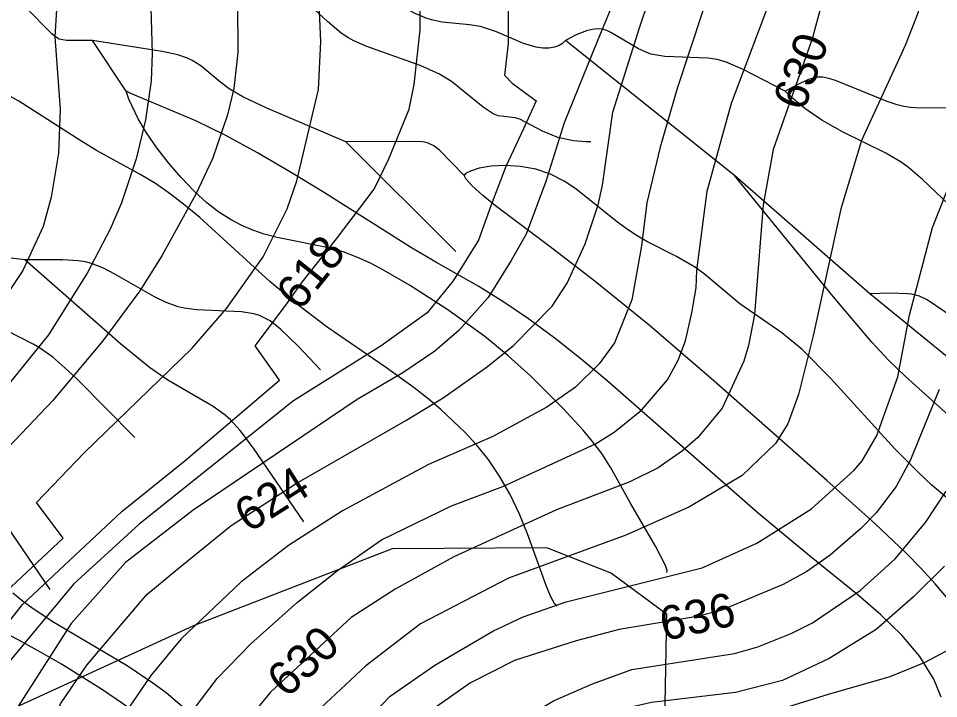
# Model space of a CAD drawing. Extents: x -709584 to -702006, y -1161789 to -1157496.
# Drawn here: x -707673.9 to -707401.6, y -1161466.8 to -1161265.5 of the extents above; entities that cross this region are included whole.
import ezdxf

# ---------------------------------------------------------------- set-up
doc = ezdxf.new("R2010")
doc.units = 0
for name, color, linetype in [('103_hranice KÚ', 7, 'Continuous'), ('120_vrstevnice hlavní', 7, 'Continuous'), ('121_vrstevnice hlavní_popis', 7, 'Continuous'), ('122_vrstevnice základní', 7, 'Continuous'), ('411_akumulovaný odtok', 7, 'Continuous')]:
    doc.layers.add(name, color=color, linetype=linetype)

msp = doc.modelspace()

# ---------------------------------------------------------------- linework, layer by layer
at = {"layer": '103_hranice KÚ'}
msp.add_lwpolyline([(-707683.31, -1161473.27), (-707622.03, -1161445.19), (-707563.2, -1161422.44), (-707517.63, -1161422.1), (-707498.37, -1161429.73), (-707482.15, -1161441.73), (-707482.92, -1161484.43), (-707485.7, -1161510.29), (-707499.41, -1161537.73), (-707500.44, -1161552.15), (-707484.44, -1161581.55), (-707485.87, -1161597.49), (-707475.98, -1161621.1), (-707431.85, -1161638.77), (-707424.36, -1161641.02)], dxfattribs=at)
at = {"layer": '120_vrstevnice hlavní'}
for points in [[(-707595.55, -1161031.98), (-707575.3, -1161055.13), (-707565.31, -1161068), (-707561.41, -1161075.96), (-707557.07, -1161087.24), (-707540.15, -1161115.88), (-707538.41, -1161119.64), (-707533.49, -1161134.68), (-707530.17, -1161153.48), (-707529.2, -1161183.13), (-707529.88, -1161202.37), (-707528.86, -1161225.52), (-707529.01, -1161248.66), (-707528.99, -1161272.92), (-707530.12, -1161282.34), (-707527.85, -1161284.68), (-707520.7, -1161289.88), (-707524.46, -1161298.17), (-707529.63, -1161309.29), (-707534.15, -1161320.98), (-707537.75, -1161331.12), (-707545.29, -1161343.18), (-707552.99, -1161352.64), (-707566.55, -1161362.44)], [(-707691.16, -1161183.57), (-707673.8, -1161181.4), (-707669.46, -1161181.54), (-707660.78, -1161183.57), (-707652.54, -1161187.33), (-707650.51, -1161189.21), (-707647.76, -1161193.41), (-707646.89, -1161198.03), (-707647.33, -1161202.66), (-707650.59, -1161217.15), (-707659.77, -1161246.64), (-707662.66, -1161262.84), (-707663.09, -1161270.94), (-707661.5, -1161292.34), (-707662.08, -1161305.36), (-707664.25, -1161318.38), (-707666.57, -1161327.06), (-707672.64, -1161340.08), (-707681.46, -1161353.24)], [(-707433.69, -1161251.84), (-707439.04, -1161271.51), (-707450.61, -1161304.35), (-707453.51, -1161320.69), (-707456.11, -1161353.09), (-707457.84, -1161362.35), (-707459.29, -1161366.98), (-707465.66, -1161380.86), (-707472.89, -1161389.54), (-707477.37, -1161393.45), (-707484.6, -1161398.51), (-707492.99, -1161402.71), (-707514.69, -1161410.95), (-707545.07, -1161424.84), (-707562.42, -1161434.38), (-707575.44, -1161442.77), (-707599.31, -1161464.9), (-707616.95, -1161486.46)], [(-707566.55, -1161362.44), (-707592.55, -1161378.65), (-707638.19, -1161415.19), (-707657.65, -1161432.93), (-707683.65, -1161464.22), (-707696.08, -1161491.35), (-707705.77, -1161520.01), (-707708.51, -1161548.36), (-707709.24, -1161564.56), (-707709.09, -1161589.73), (-707708.08, -1161607.09), (-707705.04, -1161628.79), (-707702.66, -1161641.02)], [(-707399.84, -1161427.58), (-707409.1, -1161436.7), (-707420.09, -1161446.39), (-707433.98, -1161454.92), (-707447.86, -1161461.43), (-707461.75, -1161465.05), (-707486.54, -1161467.97), (-707495.12, -1161469.93), (-707507.47, -1161476.05), (-707517.3, -1161482.65), (-707525.36, -1161491.22), (-707533.06, -1161502.22), (-707539.13, -1161513.36), (-707545.79, -1161528.11), (-707551.57, -1161542.87), (-707554.32, -1161552.7), (-707558.52, -1161572.38), (-707560.98, -1161596.96), (-707561.27, -1161606.8), (-707559.82, -1161631.39), (-707558.74, -1161641.02)]]:
    msp.add_lwpolyline(points, dxfattribs=at)
at = {"layer": '122_vrstevnice základní'}
for points in [[(-707454.77, -1161143.59), (-707446.85, -1161160.55), (-707436.29, -1161178.94), (-707420.67, -1161199.77), (-707411.12, -1161216.26), (-707407.51, -1161225.81), (-707405.48, -1161238.53), (-707405.19, -1161248.08), (-707405.63, -1161254.45), (-707407.8, -1161263.99), (-707411.56, -1161273.54), (-707424.43, -1161301.6), (-707430.51, -1161321.85), (-707438.75, -1161359.46), (-707443.09, -1161376.81), (-707446.27, -1161385.49), (-707449.89, -1161391.28), (-707459.72, -1161400.83), (-707475.35, -1161410.08), (-707494.15, -1161418.47), (-707528.87, -1161431.2), (-707554.9, -1161444.65), (-707571.1, -1161457.09), (-707587.4, -1161472.28)], [(-707660.66, -1161419.36), (-707668.58, -1161408.8), (-707654.42, -1161394.03), (-707622.59, -1161363.22), (-707612.32, -1161351.36), (-707601.48, -1161336.03), (-707594.39, -1161321.85), (-707591.5, -1161313.61), (-707585.13, -1161286.56), (-707584.41, -1161272.38), (-707585.13, -1161256.76), (-707584.7, -1161224.07), (-707582.82, -1161199.48), (-707576.6, -1161163.03), (-707576.16, -1161147.41)], [(-707630.84, -1161153.48), (-707625.63, -1161160.14), (-707622.02, -1161170.55), (-707622.02, -1161178.36), (-707629.83, -1161207), (-707634.46, -1161230.15), (-707635.32, -1161241.72), (-707634.31, -1161275.85), (-707634.6, -1161283.95), (-707636.33, -1161295.53), (-707639.08, -1161307.1), (-707643.42, -1161320.11), (-707646.75, -1161327.93), (-707653.55, -1161340.94), (-707664.97, -1161359.17), (-707678.28, -1161375.66), (-707706.34, -1161405.17), (-707719.94, -1161421.08), (-707728.1, -1161434.06), (-707740.16, -1161454.79), (-707746.94, -1161467.23), (-707740.16, -1161476.28)], [(-707596.69, -1161372.62), (-707603.85, -1161362.44), (-707594.81, -1161350.38), (-707589.91, -1161343.6), (-707579.74, -1161330.78), (-707568.64, -1161316.06), (-707564.3, -1161307.1), (-707558.32, -1161292.38), (-707556.78, -1161285.11), (-707555.05, -1161268.91), (-707554.9, -1161257.34), (-707557.5, -1161227.25), (-707557.5, -1161194.85), (-707554.32, -1161162.45), (-707554.18, -1161153.2)], [(-707512.95, -1161153.77), (-707510.49, -1161172.29), (-707509.48, -1161195.43), (-707507.89, -1161253.09), (-707498.09, -1161261.38), (-707502.61, -1161272.31), (-707512.41, -1161296.44), (-707517.87, -1161313.75), (-707523.66, -1161329.37), (-707528.14, -1161337.18), (-707534.9, -1161348.12), (-707543.57, -1161357.92), (-707550.73, -1161363.95), (-707560.15, -1161370.36), (-707573.71, -1161378.27)], [(-707593.67, -1161156.38), (-707594.53, -1161165.06), (-707596.85, -1161176.63), (-707602.92, -1161199.77), (-707607.12, -1161222.91), (-707609.14, -1161246.06), (-707609, -1161275.56), (-707610.16, -1161286.27), (-707612.04, -1161294.08), (-707616.52, -1161307.1), (-707621.44, -1161317.51), (-707631.42, -1161335.74), (-707637.93, -1161346.15)], [(-707622.16, -1161470.26), (-707615.07, -1161460.85), (-707605.09, -1161450.58), (-707591.35, -1161438.29), (-707579.49, -1161428.89), (-707566.47, -1161419.78), (-707545.79, -1161409.79), (-707530.6, -1161404.01), (-707503.12, -1161391.42), (-707497.62, -1161387.95), (-707489.52, -1161381.44), (-707481.85, -1161372.48), (-707478.67, -1161366.69), (-707476.5, -1161360.9), (-707474.62, -1161352.66), (-707473.32, -1161345.28), (-707473.18, -1161340.08), (-707470.14, -1161316.64), (-707462.91, -1161290.61), (-707450.18, -1161256.76), (-707447.43, -1161243.74), (-707447, -1161228.12), (-707449.6, -1161215.1), (-707456.98, -1161195.43)], [(-707674.23, -1161496.63), (-707670.46, -1161486.83), (-707661.42, -1161468.36), (-707653.65, -1161456.95), (-707635.86, -1161435.98), (-707626.76, -1161428.41), (-707610.93, -1161415.59), (-707591.72, -1161403.15), (-707559.24, -1161384.48), (-707548.25, -1161377.83), (-707535.08, -1161368.57), (-707527.42, -1161362.35), (-707515.99, -1161350.63), (-707511.51, -1161343.84), (-707506.16, -1161332.27), (-707502.39, -1161320.69), (-707501.09, -1161314.91), (-707498.06, -1161293.21), (-707490.12, -1161268.28), (-707484.77, -1161252.37), (-707480.76, -1161242.54), (-707476.24, -1161227.84), (-707475.86, -1161219.92), (-707488.36, -1161216.11)], [(-707467.54, -1161251.55), (-707478.96, -1161286.27), (-707484.03, -1161303.62), (-707487.93, -1161320.11), (-707489.52, -1161332.84), (-707492.41, -1161348.75), (-707497.48, -1161361.48), (-707502.1, -1161367.7), (-707509.05, -1161374.65), (-707517.58, -1161380.58), (-707533.49, -1161389.26), (-707552.59, -1161397.5), (-707578.04, -1161411.24), (-707593.96, -1161421.51), (-707608.13, -1161432.36), (-707625.78, -1161449.14), (-707634.74, -1161459.99), (-707646.89, -1161477.78)], [(-707572.11, -1161474.59), (-707563.87, -1161466.06), (-707550.71, -1161456.95), (-707533.49, -1161446.82), (-707524.53, -1161442.63), (-707511.8, -1161438.14), (-707471.58, -1161428.16), (-707455.39, -1161420.79), (-707439.19, -1161410.66), (-707426.6, -1161399.24), (-707424.29, -1161396.49), (-707419.95, -1161388.97), (-707413.73, -1161371.61), (-707410.26, -1161353.38), (-707403.46, -1161327.35), (-707397.24, -1161311.73)], [(-707637.93, -1161346.15), (-707648.92, -1161360.9), (-707663.67, -1161378.55), (-707686.24, -1161402.13), (-707705.8, -1161424.83), (-707707.88, -1161428.12), (-707715.08, -1161437.67), (-707720.19, -1161446.88), (-707713.03, -1161456.68), (-707717.18, -1161461.95), (-707721.7, -1161468.36), (-707731.12, -1161481.55), (-707739.76, -1161500.63), (-707745.25, -1161523.77), (-707750.46, -1161552.7), (-707752.77, -1161570.06), (-707753.21, -1161593.49), (-707752.48, -1161609.11), (-707750.75, -1161628.79), (-707749.02, -1161641.02)], [(-707718.6, -1161641.02), (-707720.81, -1161629.65), (-707725.15, -1161588), (-707725.44, -1161556.75), (-707723.27, -1161535.92), (-707720.66, -1161520.3), (-707707, -1161491.35), (-707702.11, -1161480.8), (-707694.57, -1161466.85), (-707672.72, -1161438.96), (-707643.33, -1161411.44), (-707624.57, -1161396.37), (-707596.69, -1161372.62)], [(-707401.43, -1161375.37), (-707409.97, -1161396.2), (-707414.16, -1161404.01), (-707420.09, -1161411.82), (-707424.72, -1161416.59), (-707433.69, -1161424.4), (-707440.63, -1161429.18), (-707447.57, -1161433.08), (-707466.09, -1161440.75), (-707473.03, -1161442.48), (-707496.18, -1161446.39), (-707508.9, -1161449.72), (-707527.13, -1161455.5), (-707540.15, -1161462.16), (-707551.72, -1161470.26)], [(-707573.71, -1161378.27), (-707622.23, -1161411.07), (-707642.2, -1161426.52), (-707658.31, -1161444.58), (-707675.64, -1161471.72), (-707687.83, -1161494.84), (-707692.46, -1161511.91), (-707696.8, -1161535.06), (-707698.39, -1161561.09), (-707698.24, -1161572.08), (-707696.8, -1161590.31), (-707694.92, -1161603.62), (-707687.58, -1161641.02)], [(-707573.42, -1161590.89), (-707572.84, -1161580.76), (-707565.6, -1161532.16), (-707560.25, -1161515.96), (-707553.31, -1161501.64), (-707543.5, -1161488.36), (-707523.37, -1161472.14), (-707515.56, -1161467.51), (-707503.99, -1161462.45), (-707492.41, -1161458.25), (-707462.04, -1161453.48), (-707455.1, -1161451.45), (-707445.26, -1161447.55), (-707438.9, -1161444.36), (-707424.87, -1161434.82), (-707414.45, -1161425.42), (-707405.48, -1161414.71), (-707399.41, -1161405.46)], [(-707660.66, -1161419.36), (-707677.62, -1161435.19), (-707697.21, -1161454.04), (-707710.4, -1161471.38), (-707723.21, -1161496.25), (-707735.27, -1161533.9), (-707738.31, -1161551.26), (-707740.05, -1161577.29), (-707740.05, -1161591.47), (-707738.74, -1161610.56), (-707736.28, -1161630.81), (-707734.14, -1161641.02)], [(-707396.08, -1161451.02), (-707405.92, -1161456.23), (-707416.04, -1161460.42), (-707434.27, -1161465.63), (-707472.74, -1161477.49), (-707484.89, -1161482.26), (-707498.78, -1161489.2), (-707508.76, -1161497.74), (-707515.27, -1161505.4), (-707520.62, -1161513.94)]]:
    msp.add_lwpolyline(points, dxfattribs=at)
at = {"layer": '411_akumulovaný odtok'}
for p, q in [((-707641.99, -1161287), (-707651.99, -1161272)), ((-707461.99, -1161312), (-707511.99, -1161272)), ((-707544.49, -1161334.5), (-707576.99, -1161302)), ((-707421.99, -1161347), (-707461.99, -1161312)), ((-707394.49, -1161369.5), (-707421.99, -1161347))]:
    msp.add_line(p, q, dxfattribs=at)
for points in [[(-707511.99, -1161272), (-707512.87, -1161272.93), (-707513.93, -1161273.56), (-707515.32, -1161274.07), (-707516.94, -1161274.32), (-707518.75, -1161274.29), (-707520.67, -1161274.02), (-707524.47, -1161272.95), (-707532.4, -1161269.51), (-707537.2, -1161267.95), (-707540.42, -1161267.42), (-707548.55, -1161266.62), (-707551.71, -1161265.98), (-707553.29, -1161265.47), (-707556.35, -1161264.13), (-707559.34, -1161262.54), (-707571.14, -1161255.7), (-707574.12, -1161254.3), (-707575.63, -1161253.78), (-707577.35, -1161253.48), (-707579.35, -1161253.49), (-707581.49, -1161253.77), (-707585.8, -1161254.83), (-707591.99, -1161257)], [(-707504.49, -1161302), (-707505.97, -1161302.06), (-707509.62, -1161301.74), (-707514.3, -1161300.73), (-707518.79, -1161298.91), (-707525.52, -1161295.37), (-707526.95, -1161294.92), (-707531.93, -1161294.31), (-707533.42, -1161293.73), (-707536.42, -1161291.81), (-707545.79, -1161284.17), (-707549.3, -1161282.01), (-707555, -1161279.48), (-707570.85, -1161273.81), (-707574.65, -1161272.14), (-707576.46, -1161271.16), (-707578.37, -1161269.88), (-707582.49, -1161266.47), (-707586.48, -1161262.67), (-707591.99, -1161257)], [(-707651.99, -1161272), (-707659.63, -1161272.06), (-707661.85, -1161271.68), (-707662.97, -1161270.98), (-707664.01, -1161270.05), (-707671.99, -1161262)], [(-707446.99, -1161287), (-707459.45, -1161280.63), (-707464.53, -1161278.43), (-707467.15, -1161277.66), (-707469.91, -1161277.26), (-707482.66, -1161276.83), (-707486.74, -1161276.14), (-707490.42, -1161274.54), (-707498.58, -1161269.68), (-707499.76, -1161269.13), (-707501.08, -1161268.74), (-707502.58, -1161268.61), (-707504.18, -1161268.77), (-707505.8, -1161269.17), (-707508.84, -1161270.35), (-707511.99, -1161272)], [(-707576.99, -1161302), (-707600.36, -1161292.06), (-707607.53, -1161288.74), (-707611.59, -1161286.38), (-707614.04, -1161284.51), (-707619.95, -1161279.57), (-707622.48, -1161277.93), (-707623.86, -1161277.29), (-707626.78, -1161276.31), (-707631.39, -1161275.28), (-707651.99, -1161272)], [(-707396.99, -1161292), (-707406.97, -1161292.08), (-707409.97, -1161291.92), (-707411.92, -1161291.63), (-707413.89, -1161291.12), (-707416.8, -1161290.09), (-707432.18, -1161283.9), (-707434.1, -1161283.27), (-707436.01, -1161282.86), (-707437.9, -1161282.9), (-707440.11, -1161283.57), (-707442.53, -1161284.64), (-707446.99, -1161287)], [(-707481.99, -1161429.5), (-707481.98, -1161428.92), (-707482.46, -1161427.45), (-707485.41, -1161421.72), (-707492.69, -1161409.19), (-707498.58, -1161398.51), (-707501.31, -1161394.32), (-707504.02, -1161390.77), (-707506.83, -1161387.42), (-707512.82, -1161380.89), (-707522.32, -1161371.4), (-707528.94, -1161365.33), (-707535.9, -1161359.64), (-707546.86, -1161351.76), (-707558.15, -1161344.44), (-707565.83, -1161339.97), (-707569.74, -1161337.95), (-707573.72, -1161336.15), (-707577.78, -1161334.63), (-707581.63, -1161333.55), (-707597.37, -1161330.37), (-707601.22, -1161329.35), (-707604.57, -1161328.19), (-707607.83, -1161326.79), (-707610.98, -1161325.14), (-707614.55, -1161322.88), (-707618.12, -1161320.14), (-707621.9, -1161316.66), (-707625.73, -1161312.64), (-707629.47, -1161308.29), (-707632.93, -1161303.8), (-707635.97, -1161299.38), (-707638.45, -1161295.26), (-707641.24, -1161289.39), (-707641.99, -1161287)], [(-707400.9, -1161466.41), (-707402.99, -1161461.09), (-707407.13, -1161454.34), (-707412.47, -1161448.06), (-707418.67, -1161442.07), (-707425.45, -1161436.25), (-707439.87, -1161424.58), (-707454.9, -1161412.01), (-707499.83, -1161372.72), (-707507.42, -1161366.37), (-707515.11, -1161360.22), (-707522.96, -1161354.38), (-707530.23, -1161349.44), (-707537.65, -1161344.87), (-707550.19, -1161337.79), (-707557.55, -1161333.41), (-707583.62, -1161316.96), (-707593.37, -1161310.99), (-707603.12, -1161305.29), (-707612.57, -1161300.16), (-707621.38, -1161295.83), (-707640.64, -1161287.71), (-707641.99, -1161287)], [(-707326.99, -1161352), (-707335.13, -1161346.99), (-707341.04, -1161343.56), (-707347.11, -1161340.38), (-707352.43, -1161338.18), (-707355, -1161337.43), (-707360.25, -1161336.27), (-707373.57, -1161334.01), (-707378.79, -1161332.91), (-707383.79, -1161331.39), (-707386.16, -1161330.35), (-707388.4, -1161329.07), (-707392.61, -1161325.96), (-707396.61, -1161322.42), (-707406.43, -1161313.15), (-707410.53, -1161309.68), (-707412.68, -1161308.1), (-707417.21, -1161305.37), (-707430.05, -1161299.1), (-707436.13, -1161295.65), (-707441.23, -1161292.14), (-707444.79, -1161289.2), (-707446.99, -1161287)], [(-707514.49, -1161439.5), (-707515.21, -1161438.89), (-707516.37, -1161436.7), (-707517.75, -1161433.32), (-707523.26, -1161418.1), (-707525.65, -1161412.22), (-707528.41, -1161406.41), (-707531.53, -1161400.94), (-707534.9, -1161395.98), (-707538.34, -1161391.69), (-707541.73, -1161388.05), (-707548.94, -1161381.24), (-707552.75, -1161378.03), (-707556.85, -1161374.84), (-707565.32, -1161368.77), (-707582.53, -1161356.89), (-707590.87, -1161350.62), (-707599.46, -1161343.34), (-707620.27, -1161324.48), (-707624.52, -1161320.9), (-707628.88, -1161317.51), (-707633.38, -1161314.37), (-707637.64, -1161311.78), (-707650.78, -1161304.56), (-707655.44, -1161301.77), (-707673.73, -1161289.99), (-707678.48, -1161287.31)], [(-707541.99, -1161312), (-707549.32, -1161304.54), (-707550.99, -1161303.19), (-707552.89, -1161302.3), (-707554.35, -1161302.05), (-707556.64, -1161301.93), (-707576.99, -1161302)], [(-707396.72, -1161409.5), (-707403.6, -1161403.64), (-707407.51, -1161400.03), (-707414.61, -1161392.92), (-707433.66, -1161371.96), (-707442.03, -1161363.54), (-707447.97, -1161358.52), (-707460.43, -1161349.98), (-707470.88, -1161341.25), (-707473.6, -1161339.24), (-707479.18, -1161335.96), (-707487.95, -1161331.5), (-707490.82, -1161329.87), (-707493.98, -1161327.81), (-707497.05, -1161325.56), (-707508.94, -1161315.92), (-707512.44, -1161313.63), (-707516.43, -1161311.63), (-707520.76, -1161310.14), (-707525.35, -1161309.29), (-707529.86, -1161309.03), (-707534.02, -1161309.25), (-707537.54, -1161309.85), (-707540.18, -1161310.68), (-707541.58, -1161311.44), (-707541.99, -1161312)], [(-707398.74, -1161437.45), (-707402.65, -1161432.81), (-707406.9, -1161428.19), (-707411.32, -1161423.7), (-707420.5, -1161414.98), (-707434.66, -1161402.24), (-707468.07, -1161372.88), (-707487.28, -1161356.31), (-707503.75, -1161342.96), (-707516.92, -1161332.85), (-707532.78, -1161321), (-707536.5, -1161317.97), (-707539.64, -1161315.06), (-707541.52, -1161312.98), (-707541.99, -1161312)], [(-707341.99, -1161447), (-707354.31, -1161434.55), (-707360.58, -1161427.69), (-707363.41, -1161424.33), (-707367.64, -1161418.58), (-707376.23, -1161405.39), (-707380.37, -1161400.23), (-707382.75, -1161397.68), (-707387.77, -1161392.77), (-707411.46, -1161371.5), (-707416.52, -1161366.56), (-707421.34, -1161361.37), (-707432.82, -1161347.84), (-707461.99, -1161312)], [(-707671.99, -1161337), (-707699.16, -1161333.67), (-707706.23, -1161332.61), (-707708.96, -1161332), (-707711.56, -1161331.11), (-707717.44, -1161328.08), (-707718.67, -1161327.69), (-707721.25, -1161327.21), (-707728.07, -1161326.87), (-707741.99, -1161327)], [(-707639.49, -1161389.5), (-707656.59, -1161372.2), (-707660.12, -1161368.88), (-707663.76, -1161365.76), (-707667.62, -1161362.99), (-707669.52, -1161361.87), (-707677.41, -1161357.89), (-707681.24, -1161355.73), (-707684.98, -1161353.06), (-707692.12, -1161347.35), (-707695.82, -1161344.88), (-707697.78, -1161343.91), (-707699.96, -1161343.15), (-707702.24, -1161342.61), (-707714.16, -1161340.97), (-707716.52, -1161340.46), (-707720.98, -1161338.94), (-707723.43, -1161337.81), (-707728.89, -1161334.9), (-707741.99, -1161327)], [(-707584.49, -1161369.5), (-707591.02, -1161362.63), (-707596.33, -1161357.49), (-707599.43, -1161355.06), (-707602.55, -1161353.42), (-707604.26, -1161352.9), (-707607.87, -1161352.33), (-707621.13, -1161351.76), (-707624.85, -1161351.29), (-707626.66, -1161350.89), (-707630.2, -1161349.6), (-707633.62, -1161347.92), (-707645.36, -1161341.17), (-707648.77, -1161339.41), (-707652.27, -1161338.03), (-707654.09, -1161337.59), (-707656.19, -1161337.28), (-707660.86, -1161336.94), (-707671.99, -1161337)], [(-707589.49, -1161414.5), (-707604.34, -1161392.68), (-707608.3, -1161387.5), (-707611.17, -1161384.33), (-707612.74, -1161382.89), (-707616.25, -1161380.33), (-707629.7, -1161372.62), (-707635.16, -1161368.87), (-707643.68, -1161361.85), (-707671.99, -1161337)], [(-707366.99, -1161377), (-707399.78, -1161352.31), (-707405.01, -1161348.76), (-707407.23, -1161347.72), (-707409.55, -1161347.15), (-707410.94, -1161347), (-707415.78, -1161346.86), (-707421.99, -1161347)], [(-707664.49, -1161434.5), (-707680.78, -1161410.8), (-707683.95, -1161406.46), (-707687.36, -1161402.33), (-707692.72, -1161397.25), (-707709.85, -1161382.95), (-707712.48, -1161380.47), (-707713.68, -1161379.17), (-707714.78, -1161377.66), (-707715.7, -1161375.81), (-707716.3, -1161373.91), (-707716.7, -1161371.88), (-707717.07, -1161367.81), (-707716.99, -1161362)], [(-707614.49, -1161479.5), (-707617.97, -1161475.96), (-707623.36, -1161470.93), (-707630.22, -1161465.15), (-707634.09, -1161462.24), (-707641.68, -1161457.12), (-707663.95, -1161443.99), (-707669.95, -1161440), (-707672.81, -1161437.88), (-707675.54, -1161435.62)], [(-707471.99, -1161557), (-707481.7, -1161553.12), (-707487.19, -1161550.74), (-707518.56, -1161535.61), (-707526.2, -1161531.56), (-707533.06, -1161527.64), (-707545.05, -1161520.46), (-707551.05, -1161517.01), (-707557.12, -1161513.78), (-707563.3, -1161510.87), (-707581.03, -1161503.89), (-707586.49, -1161501.44), (-707608.61, -1161490.31), (-707614.52, -1161487.24), (-707620.33, -1161483.96), (-707626.12, -1161480.27), (-707643.11, -1161468.28), (-707649.05, -1161464.26), (-707661.19, -1161456.63), (-707667.35, -1161453.04), (-707673.54, -1161449.62), (-707679.75, -1161446.42)]]:
    msp.add_lwpolyline(points, dxfattribs=at)

# ---------------------------------------------------------------- texts
at = {"layer": '121_vrstevnice hlavní_popis'}
for s, rotation, p in [('630', 70.179, (-707441.49, -1161293.28)), ('618', 51.4619, (-707590.57, -1161352.42)), ('624', 32.409, (-707605.74, -1161417.93)), ('636', 12.6806, (-707482.82, -1161449.83)), ('630', 42.9055, (-707594.5, -1161466.95))]:
    msp.add_text(s, height=10, rotation=rotation, dxfattribs=at).set_placement(p)

doc.saveas('drawing.dxf')
